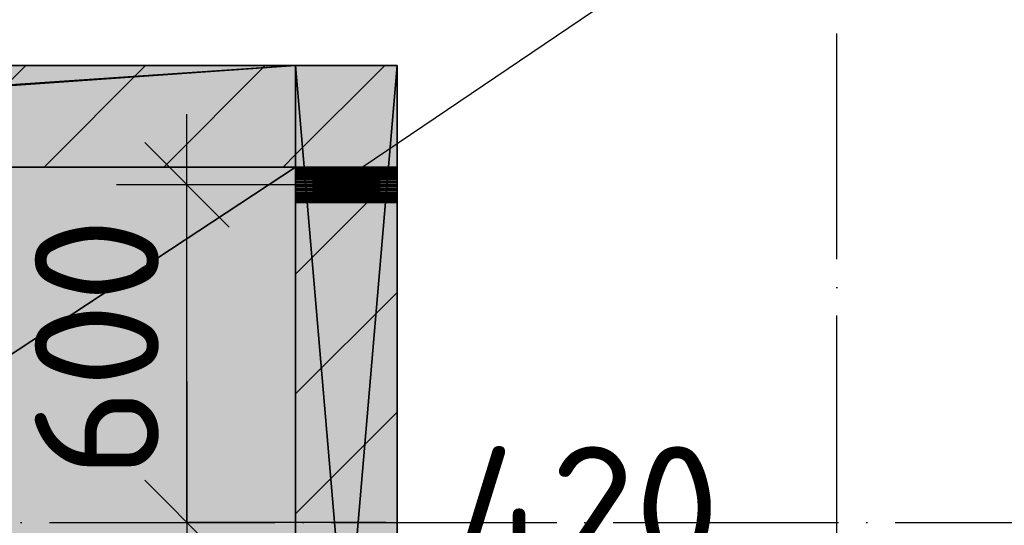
# Model space of a CAD drawing. Header units: millimetres. Extents: x 40580 to 559114, y -343730 to 81020.
# Tile 598 of 656: x 477872 to 479618, y -73155 to -72259. Entities that reach past the tile are written whole.
import ezdxf

# ---------------------------------------------------------------- set-up
doc = ezdxf.new("R2010")
doc.units = ezdxf.units.MM
doc.linetypes.add('______11', pattern=[500, 400, -50, 0, -50])
doc.linetypes.add('______5', pattern=[1100, 800, -100, 100, -100])
for name, color, linetype in [('_____________1', 7, 'Continuous'), ('_________________', 7, 'Continuous'), ('___________________', 253, '______5'), ('______________________', 7, 'Continuous'), ('_________________________0', 7, 'Continuous'), ('__________________________', 22, 'Continuous')]:
    doc.layers.add(name, color=color, linetype=linetype)
doc.styles.add('ISOCPEUR', font='isocpeur.ttf')

# ---------------------------------------------------------------- blocks, each defined once
blk = doc.blocks.new('ALL_ML_STRICH')
at = {"color": 0, "linetype": 'ByBlock', "lineweight": -2}
for p, q in [((0, -0.5), (0, 0.5)), ((-0.3, -0.3), (0.3, 0.3)), ((-1, 0), (0.5, 0))]:
    blk.add_line(p, q, dxfattribs=at)

msp = doc.modelspace()

# ---------------------------------------------------------------- hatches: boundary and pattern name
at = {"layer": '_____________1', "linetype": 'Continuous'}
msp.add_hatch(color=9, dxfattribs=at).paths.add_polyline_path([(475801.3, -72519.6), (478361.3, -72519.6), (478361.3, -72339.6), (475801.3, -72339.6)])
h = msp.add_hatch(color=9, dxfattribs=at)
h.paths.add_polyline_path([(478361.3, -72582.6), (478361.3, -74449.6), (478541.3, -74449.6), (478541.3, -72582.6)])
h.paths.add_polyline_path([(478361.3, -72519.6), (478541.3, -72519.6), (478541.3, -72339.6), (478361.3, -72339.6)])

# ---------------------------------------------------------------- linework, layer by layer
at = {"layer": '_____________1', "color": 253, "linetype": '______5'}
for p, q in [((477702.9, -72519.6), (477882.9, -72339.6)), ((478127.2, -72519.6), (478307.2, -72339.6)), ((478361.3, -72709.7), (478488.4, -72582.6)), ((478361.3, -73134), (478541.3, -72954))]:
    msp.add_line(p, q, dxfattribs=at)
at = {"layer": '_____________1', "color": 253, "linetype": '______11'}
for p, q in [((477915, -72519.6), (478095, -72339.6)), ((478339.3, -72519.6), (478361.3, -72497.6)), ((478361.3, -72921.8), (478541.3, -72741.8))]:
    msp.add_line(p, q, dxfattribs=at)
msp.add_lwpolyline([(478361.3, -72497.6), (478361.3, -72497.6), (478519.3, -72339.6)], dxfattribs=at)
at = {"layer": '_________________', "color": 254, "linetype": 'Continuous'}
for points in [[(475701.3, -74269.6), (475701.3, -72519.6), (478361.3, -74269.6)], [(478361.3, -74269.6), (475701.3, -72519.6), (478361.3, -72519.6)]]:
    msp.add_solid(points, dxfattribs=at)
at = {"layer": '___________________', "color": 253, "linetype": '______11'}
for p, q in [((479321.3, -85185.3), (479321.3, -60083)), ((479321.3, -85185.3), (479321.3, -60083)), ((462421.3, -73149.6), (480321.3, -73149.6)), ((462421.3, -73149.6), (480321.3, -73149.6))]:
    msp.add_line(p, q, dxfattribs=at)
at = {"layer": '______________________', "color": 253, "linetype": 'Continuous'}
for p, q in [((478431.3, -72551.1), (478168.5, -72551.1)), ((478521.3, -73149.6), (478168.5, -73149.6))]:
    msp.add_line(p, q, dxfattribs=at)
at = {"layer": '______________________', "color": 7, "linetype": 'Continuous'}
msp.add_line((478168.5, -73149.6), (478168.5, -72551.1), dxfattribs=at)
at = {"layer": '_________________________0', "color": 7, "linetype": 'Continuous'}
msp.add_line((478479.2, -72519.6), (478910.1, -72229.4), dxfattribs=at)
at = {"layer": '__________________________', "color": 180, "linetype": 'Continuous'}
for p, q in [((478361.3, -72582.6), (478361.3, -72519.6)), ((478361.3, -72519.6), (478541.3, -72519.6)), ((478541.3, -72582.6), (478361.3, -72519.6)), ((478361.3, -72582.6), (478541.3, -72519.6)), ((478541.3, -72519.6), (478541.3, -72582.6)), ((478541.3, -72582.6), (478361.3, -72582.6))]:
    msp.add_line(p, q, dxfattribs=at)
at = {"layer": '__________________________', "color": 171, "linetype": 'Continuous'}
for points in [[(478361.3, -72582.6), (478361.3, -72519.6), (478541.3, -72582.6)], [(478541.3, -72582.6), (478361.3, -72519.6), (478541.3, -72519.6)]]:
    msp.add_solid(points, dxfattribs=at)

# ---------------------------------------------------------------- block references
at = {"layer": '______________________', "color": 7, "linetype": 'Continuous', "xscale": 250, "yscale": 250, "zscale": 250}
for p, rotation in [((478168.5, -72551.1), 90), ((478168.5, -73149.6), 270)]:
    msp.add_blockref('ALL_ML_STRICH', p, dxfattribs=dict(at, rotation=rotation))

# ---------------------------------------------------------------- texts
at = {"layer": '______________________', "color": 7, "style": 'ISOCPEUR'}
msp.add_text('600', height=220, rotation=90, dxfattribs=at).set_placement((478118.5, -73070.3))
msp.add_text('420', height=220, dxfattribs=at).set_placement((478647.2, -73234.7))

# ---------------------------------------------------------------- meshes
at = {"layer": '_____________1', "color": 7, "linetype": 'Continuous'}
mesh = msp.add_polyface(dxfattribs=at)
corners = [(475801.3, -72339.6, -350), (478361.3, -72339.6, -350), (478361.3, -72339.6, -3800), (475701.3, -72339.6, -3800), (475701.3, -72339.6, -400), (475801.3, -72339.6, -400)]
mesh.append_faces([[corners[k] for k in face] for face in [(5, 1, 3)]], dxfattribs={"vtx0": -1, "vtx1": -1, "vtx2": -1, "color": 7})
mesh.append_faces([[corners[k] for k in face] for face in [(3, 4, 5), (1, 2, 3), (5, 0, 1)]], dxfattribs={"vtx2": -1, "color": 7})
mesh = msp.add_polyface(dxfattribs=at)
corners = [(475701.3, -72519.6, -3800), (475701.3, -72339.6, -3800), (478361.3, -72339.6, -3800), (478361.3, -72519.6, -3800)]
mesh.append_faces([[corners[k] for k in face] for face in [(1, 2, 0)]], dxfattribs={"vtx1": -1, "color": 7})
mesh.append_faces([[corners[k] for k in face] for face in [(2, 3, 0)]], dxfattribs={"vtx2": -1, "color": 7})
mesh = msp.add_polyface(dxfattribs=at)
corners = [(478361.3, -72339.6, -350), (475801.3, -72339.6, -350), (475801.3, -72519.6, -350), (478361.3, -72519.6, -350)]
mesh.append_faces([[corners[k] for k in face] for face in [(1, 2, 0)]], dxfattribs={"vtx1": -1, "color": 7})
mesh.append_faces([[corners[k] for k in face] for face in [(2, 3, 0)]], dxfattribs={"vtx2": -1, "color": 7})
mesh = msp.add_polyface(dxfattribs=at)
corners = [(478361.3, -72339.6, -3800), (478361.3, -74449.6, -3800), (478361.3, -74449.6, -350), (478361.3, -72339.6, -350), (478361.3, -72569.6, -1994), (478361.3, -72557.6, -1999.3), (478361.3, -72544.5, -1999.3), (478361.3, -72532.6, -1994), (478361.3, -72523.8, -1984.3), (478361.3, -72519.7, -1971.8), (478361.3, -72521.1, -1958.8), (478361.3, -72527.7, -1947.4), (478361.3, -72538.3, -1939.7), (478361.3, -72551.1, -1937), (478361.3, -72563.9, -1939.7), (478361.3, -72574.5, -1947.4), (478361.3, -72581, -1958.8), (478361.3, -72582.4, -1971.8), (478361.3, -72578.4, -1984.2)]
mesh.append_faces([[corners[k] for k in face] for face in [(4, 0, 2)]], dxfattribs={"vtx0": -1, "vtx1": -1, "vtx2": -1, "color": 7})
mesh.append_faces([[corners[k] for k in face] for face in [(0, 4, 5), (9, 3, 0), (16, 2, 3)]], dxfattribs={"vtx0": -1, "vtx2": -1, "color": 7})
mesh.append_faces([[corners[k] for k in face] for face in [(5, 6, 0), (6, 7, 0), (7, 8, 0), (8, 9, 0), (9, 10, 3), (10, 11, 3), (11, 12, 3), (12, 13, 3), (13, 14, 3), (14, 15, 3), (15, 16, 3), (16, 17, 2), (17, 18, 2), (18, 4, 2)]], dxfattribs={"vtx1": -1, "vtx2": -1, "color": 7})
mesh.append_faces([[corners[k] for k in face] for face in [(0, 1, 2)]], dxfattribs={"vtx2": -1, "color": 7})
mesh = msp.add_polyface(dxfattribs=at)
corners = [(478361.3, -72339.6, -3800), (478541.3, -72339.6, -3800), (478541.3, -74449.6, -3800), (478361.3, -74449.6, -3800)]
mesh.append_faces([[corners[k] for k in face] for face in [(1, 2, 0)]], dxfattribs={"vtx1": -1, "color": 7})
mesh.append_faces([[corners[k] for k in face] for face in [(2, 3, 0)]], dxfattribs={"vtx2": -1, "color": 7})
mesh = msp.add_polyface(dxfattribs=at)
corners = [(478541.3, -72339.6, -350), (478361.3, -72339.6, -350), (478361.3, -74449.6, -350), (478541.3, -74449.6, -350)]
mesh.append_faces([[corners[k] for k in face] for face in [(1, 2, 0)]], dxfattribs={"vtx1": -1, "color": 7})
mesh.append_faces([[corners[k] for k in face] for face in [(2, 3, 0)]], dxfattribs={"vtx2": -1, "color": 7})
mesh = msp.add_polyface(dxfattribs=at)
corners = [(478541.3, -72339.6, -3800), (478361.3, -72339.6, -3800), (478361.3, -72339.6, -350), (478541.3, -72339.6, -350)]
mesh.append_faces([[corners[k] for k in face] for face in [(1, 2, 0)]], dxfattribs={"vtx1": -1, "color": 7})
mesh.append_faces([[corners[k] for k in face] for face in [(2, 3, 0)]], dxfattribs={"vtx2": -1, "color": 7})
mesh = msp.add_polyface(dxfattribs=at)
corners = [(478361.3, -72519.6, -3800), (478361.3, -72339.6, -3800), (478361.3, -72339.6, -350), (478361.3, -72519.6, -350)]
mesh.append_faces([[corners[k] for k in face] for face in [(1, 2, 0)]], dxfattribs={"vtx1": -1, "color": 7})
mesh.append_faces([[corners[k] for k in face] for face in [(2, 3, 0)]], dxfattribs={"vtx2": -1, "color": 7})
mesh = msp.add_polyface(dxfattribs=at)
corners = [(478541.3, -74449.6, -3800), (478541.3, -72339.6, -3800), (478541.3, -72339.6, -350), (478541.3, -74449.6, -350), (478541.3, -72566.8, -1941.2), (478541.3, -72554.4, -1937.2), (478541.3, -72541.3, -1938.5), (478541.3, -72530, -1945.1), (478541.3, -72522.3, -1955.7), (478541.3, -72519.6, -1968.5), (478541.3, -72522.3, -1981.3), (478541.3, -72530, -1991.9), (478541.3, -72541.3, -1998.5), (478541.3, -72554.4, -1999.8), (478541.3, -72566.8, -1995.8), (478541.3, -72576.6, -1987), (478541.3, -72581.9, -1975), (478541.3, -72581.9, -1962), (478541.3, -72576.6, -1950)]
mesh.append_faces([[corners[k] for k in face] for face in [(15, 3, 1)]], dxfattribs={"vtx0": -1, "vtx1": -1, "vtx2": -1, "color": 7})
mesh.append_faces([[corners[k] for k in face] for face in [(2, 4, 5), (4, 2, 3)]], dxfattribs={"vtx0": -1, "vtx2": -1, "color": 7})
mesh.append_faces([[corners[k] for k in face] for face in [(5, 6, 2), (6, 7, 2), (7, 8, 2), (8, 9, 2), (1, 2, 9), (9, 10, 1), (10, 11, 1), (11, 12, 1), (12, 13, 1), (13, 14, 1), (14, 15, 1), (15, 16, 3), (16, 17, 3), (17, 18, 3), (18, 4, 3)]], dxfattribs={"vtx1": -1, "vtx2": -1, "color": 7})
mesh.append_faces([[corners[k] for k in face] for face in [(3, 0, 1)]], dxfattribs={"vtx2": -1, "color": 7})
mesh = msp.add_polyface(dxfattribs=at)
corners = [(475801.3, -72519.6, -400), (475701.3, -72519.6, -400), (475701.3, -72519.6, -3800), (478361.3, -72519.6, -3800), (478361.3, -72519.6, -350), (475801.3, -72519.6, -350)]
mesh.append_faces([[corners[k] for k in face] for face in [(3, 4, 0), (2, 3, 0)]], dxfattribs={"vtx1": -1, "vtx2": -1, "color": 7})
mesh.append_faces([[corners[k] for k in face] for face in [(4, 5, 0), (0, 1, 2)]], dxfattribs={"vtx2": -1, "color": 7})
mesh = msp.add_polyface(dxfattribs=at)
corners = [(478541.3, -72519.7, -1971.8), (478541.3, -72519.6, -1968.5), (478361.3, -72519.6, -1968.5), (478361.3, -72519.7, -1971.8)]
mesh.append_faces([[corners[k] for k in face] for face in [(1, 2, 0)]], dxfattribs={"vtx1": -1, "color": 7})
mesh.append_faces([[corners[k] for k in face] for face in [(2, 3, 0)]], dxfattribs={"vtx2": -1, "color": 7})
mesh = msp.add_polyface(dxfattribs=at)
corners = [(478541.3, -72519.6, -1968.5), (478541.3, -72519.7, -1965.2), (478361.3, -72519.7, -1965.2), (478361.3, -72519.6, -1968.5)]
mesh.append_faces([[corners[k] for k in face] for face in [(1, 2, 0)]], dxfattribs={"vtx1": -1, "color": 7})
mesh.append_faces([[corners[k] for k in face] for face in [(2, 3, 0)]], dxfattribs={"vtx2": -1, "color": 7})
mesh = msp.add_polyface(dxfattribs=at)
corners = [(478541.3, -72520.3, -1975), (478541.3, -72519.7, -1971.8), (478361.3, -72519.7, -1971.8), (478361.3, -72520.3, -1975)]
mesh.append_faces([[corners[k] for k in face] for face in [(1, 2, 0)]], dxfattribs={"vtx1": -1, "color": 7})
mesh.append_faces([[corners[k] for k in face] for face in [(2, 3, 0)]], dxfattribs={"vtx2": -1, "color": 7})
mesh = msp.add_polyface(dxfattribs=at)
corners = [(478541.3, -72519.7, -1965.2), (478541.3, -72520.3, -1962), (478361.3, -72520.3, -1962), (478361.3, -72519.7, -1965.2)]
mesh.append_faces([[corners[k] for k in face] for face in [(1, 2, 0)]], dxfattribs={"vtx1": -1, "color": 7})
mesh.append_faces([[corners[k] for k in face] for face in [(2, 3, 0)]], dxfattribs={"vtx2": -1, "color": 7})
mesh = msp.add_polyface(dxfattribs=at)
corners = [(478541.3, -72521.1, -1978.2), (478541.3, -72520.3, -1975), (478361.3, -72520.3, -1975), (478361.3, -72521.1, -1978.2)]
mesh.append_faces([[corners[k] for k in face] for face in [(1, 2, 0)]], dxfattribs={"vtx1": -1, "color": 7})
mesh.append_faces([[corners[k] for k in face] for face in [(2, 3, 0)]], dxfattribs={"vtx2": -1, "color": 7})
mesh = msp.add_polyface(dxfattribs=at)
corners = [(478541.3, -72520.3, -1962), (478541.3, -72521.1, -1958.8), (478361.3, -72521.1, -1958.8), (478361.3, -72520.3, -1962)]
mesh.append_faces([[corners[k] for k in face] for face in [(1, 2, 0)]], dxfattribs={"vtx1": -1, "color": 7})
mesh.append_faces([[corners[k] for k in face] for face in [(2, 3, 0)]], dxfattribs={"vtx2": -1, "color": 7})
mesh = msp.add_polyface(dxfattribs=at)
corners = [(478541.3, -72522.3, -1981.3), (478541.3, -72521.1, -1978.2), (478361.3, -72521.1, -1978.2), (478361.3, -72522.3, -1981.3)]
mesh.append_faces([[corners[k] for k in face] for face in [(1, 2, 0)]], dxfattribs={"vtx1": -1, "color": 7})
mesh.append_faces([[corners[k] for k in face] for face in [(2, 3, 0)]], dxfattribs={"vtx2": -1, "color": 7})
mesh = msp.add_polyface(dxfattribs=at)
corners = [(478541.3, -72521.1, -1958.8), (478541.3, -72522.3, -1955.7), (478361.3, -72522.3, -1955.7), (478361.3, -72521.1, -1958.8)]
mesh.append_faces([[corners[k] for k in face] for face in [(1, 2, 0)]], dxfattribs={"vtx1": -1, "color": 7})
mesh.append_faces([[corners[k] for k in face] for face in [(2, 3, 0)]], dxfattribs={"vtx2": -1, "color": 7})
mesh = msp.add_polyface(dxfattribs=at)
corners = [(478541.3, -72523.8, -1984.3), (478541.3, -72522.3, -1981.3), (478361.3, -72522.3, -1981.3), (478361.3, -72523.8, -1984.3)]
mesh.append_faces([[corners[k] for k in face] for face in [(1, 2, 0)]], dxfattribs={"vtx1": -1, "color": 7})
mesh.append_faces([[corners[k] for k in face] for face in [(2, 3, 0)]], dxfattribs={"vtx2": -1, "color": 7})
mesh = msp.add_polyface(dxfattribs=at)
corners = [(478541.3, -72522.3, -1955.7), (478541.3, -72523.8, -1952.7), (478361.3, -72523.8, -1952.7), (478361.3, -72522.3, -1955.7)]
mesh.append_faces([[corners[k] for k in face] for face in [(1, 2, 0)]], dxfattribs={"vtx1": -1, "color": 7})
mesh.append_faces([[corners[k] for k in face] for face in [(2, 3, 0)]], dxfattribs={"vtx2": -1, "color": 7})
mesh = msp.add_polyface(dxfattribs=at)
corners = [(478541.3, -72525.6, -1987), (478541.3, -72523.8, -1984.3), (478361.3, -72523.8, -1984.3), (478361.3, -72525.6, -1987)]
mesh.append_faces([[corners[k] for k in face] for face in [(1, 2, 0)]], dxfattribs={"vtx1": -1, "color": 7})
mesh.append_faces([[corners[k] for k in face] for face in [(2, 3, 0)]], dxfattribs={"vtx2": -1, "color": 7})
mesh = msp.add_polyface(dxfattribs=at)
corners = [(478541.3, -72523.8, -1952.7), (478541.3, -72525.6, -1950), (478361.3, -72525.6, -1950), (478361.3, -72523.8, -1952.7)]
mesh.append_faces([[corners[k] for k in face] for face in [(1, 2, 0)]], dxfattribs={"vtx1": -1, "color": 7})
mesh.append_faces([[corners[k] for k in face] for face in [(2, 3, 0)]], dxfattribs={"vtx2": -1, "color": 7})
mesh = msp.add_polyface(dxfattribs=at)
corners = [(478541.3, -72527.7, -1989.6), (478541.3, -72525.6, -1987), (478361.3, -72525.6, -1987), (478361.3, -72527.7, -1989.6)]
mesh.append_faces([[corners[k] for k in face] for face in [(1, 2, 0)]], dxfattribs={"vtx1": -1, "color": 7})
mesh.append_faces([[corners[k] for k in face] for face in [(2, 3, 0)]], dxfattribs={"vtx2": -1, "color": 7})
mesh = msp.add_polyface(dxfattribs=at)
corners = [(478541.3, -72525.6, -1950), (478541.3, -72527.7, -1947.4), (478361.3, -72527.7, -1947.4), (478361.3, -72525.6, -1950)]
mesh.append_faces([[corners[k] for k in face] for face in [(1, 2, 0)]], dxfattribs={"vtx1": -1, "color": 7})
mesh.append_faces([[corners[k] for k in face] for face in [(2, 3, 0)]], dxfattribs={"vtx2": -1, "color": 7})
mesh = msp.add_polyface(dxfattribs=at)
corners = [(478541.3, -72530, -1991.9), (478541.3, -72527.7, -1989.6), (478361.3, -72527.7, -1989.6), (478361.3, -72530, -1991.9)]
mesh.append_faces([[corners[k] for k in face] for face in [(1, 2, 0)]], dxfattribs={"vtx1": -1, "color": 7})
mesh.append_faces([[corners[k] for k in face] for face in [(2, 3, 0)]], dxfattribs={"vtx2": -1, "color": 7})
mesh = msp.add_polyface(dxfattribs=at)
corners = [(478541.3, -72527.7, -1947.4), (478541.3, -72530, -1945.1), (478361.3, -72530, -1945.1), (478361.3, -72527.7, -1947.4)]
mesh.append_faces([[corners[k] for k in face] for face in [(1, 2, 0)]], dxfattribs={"vtx1": -1, "color": 7})
mesh.append_faces([[corners[k] for k in face] for face in [(2, 3, 0)]], dxfattribs={"vtx2": -1, "color": 7})
mesh = msp.add_polyface(dxfattribs=at)
corners = [(478541.3, -72532.6, -1994), (478541.3, -72530, -1991.9), (478361.3, -72530, -1991.9), (478361.3, -72532.6, -1994)]
mesh.append_faces([[corners[k] for k in face] for face in [(1, 2, 0)]], dxfattribs={"vtx1": -1, "color": 7})
mesh.append_faces([[corners[k] for k in face] for face in [(2, 3, 0)]], dxfattribs={"vtx2": -1, "color": 7})
mesh = msp.add_polyface(dxfattribs=at)
corners = [(478541.3, -72530, -1945.1), (478541.3, -72532.6, -1943), (478361.3, -72532.6, -1943), (478361.3, -72530, -1945.1)]
mesh.append_faces([[corners[k] for k in face] for face in [(1, 2, 0)]], dxfattribs={"vtx1": -1, "color": 7})
mesh.append_faces([[corners[k] for k in face] for face in [(2, 3, 0)]], dxfattribs={"vtx2": -1, "color": 7})
mesh = msp.add_polyface(dxfattribs=at)
corners = [(478541.3, -72535.3, -1995.8), (478541.3, -72532.6, -1994), (478361.3, -72532.6, -1994), (478361.3, -72535.3, -1995.8)]
mesh.append_faces([[corners[k] for k in face] for face in [(1, 2, 0)]], dxfattribs={"vtx1": -1, "color": 7})
mesh.append_faces([[corners[k] for k in face] for face in [(2, 3, 0)]], dxfattribs={"vtx2": -1, "color": 7})
mesh = msp.add_polyface(dxfattribs=at)
corners = [(478541.3, -72532.6, -1943), (478541.3, -72535.3, -1941.2), (478361.3, -72535.3, -1941.2), (478361.3, -72532.6, -1943)]
mesh.append_faces([[corners[k] for k in face] for face in [(1, 2, 0)]], dxfattribs={"vtx1": -1, "color": 7})
mesh.append_faces([[corners[k] for k in face] for face in [(2, 3, 0)]], dxfattribs={"vtx2": -1, "color": 7})
mesh = msp.add_polyface(dxfattribs=at)
corners = [(478541.3, -72538.3, -1997.3), (478541.3, -72535.3, -1995.8), (478361.3, -72535.3, -1995.8), (478361.3, -72538.3, -1997.3)]
mesh.append_faces([[corners[k] for k in face] for face in [(1, 2, 0)]], dxfattribs={"vtx1": -1, "color": 7})
mesh.append_faces([[corners[k] for k in face] for face in [(2, 3, 0)]], dxfattribs={"vtx2": -1, "color": 7})
mesh = msp.add_polyface(dxfattribs=at)
corners = [(478541.3, -72535.3, -1941.2), (478541.3, -72538.3, -1939.7), (478361.3, -72538.3, -1939.7), (478361.3, -72535.3, -1941.2)]
mesh.append_faces([[corners[k] for k in face] for face in [(1, 2, 0)]], dxfattribs={"vtx1": -1, "color": 7})
mesh.append_faces([[corners[k] for k in face] for face in [(2, 3, 0)]], dxfattribs={"vtx2": -1, "color": 7})
mesh = msp.add_polyface(dxfattribs=at)
corners = [(478541.3, -72541.3, -1998.5), (478541.3, -72538.3, -1997.3), (478361.3, -72538.3, -1997.3), (478361.3, -72541.3, -1998.5)]
mesh.append_faces([[corners[k] for k in face] for face in [(1, 2, 0)]], dxfattribs={"vtx1": -1, "color": 7})
mesh.append_faces([[corners[k] for k in face] for face in [(2, 3, 0)]], dxfattribs={"vtx2": -1, "color": 7})
mesh = msp.add_polyface(dxfattribs=at)
corners = [(478541.3, -72538.3, -1939.7), (478541.3, -72541.3, -1938.5), (478361.3, -72541.3, -1938.5), (478361.3, -72538.3, -1939.7)]
mesh.append_faces([[corners[k] for k in face] for face in [(1, 2, 0)]], dxfattribs={"vtx1": -1, "color": 7})
mesh.append_faces([[corners[k] for k in face] for face in [(2, 3, 0)]], dxfattribs={"vtx2": -1, "color": 7})
mesh = msp.add_polyface(dxfattribs=at)
corners = [(478541.3, -72544.5, -1999.3), (478541.3, -72541.3, -1998.5), (478361.3, -72541.3, -1998.5), (478361.3, -72544.5, -1999.3)]
mesh.append_faces([[corners[k] for k in face] for face in [(1, 2, 0)]], dxfattribs={"vtx1": -1, "color": 7})
mesh.append_faces([[corners[k] for k in face] for face in [(2, 3, 0)]], dxfattribs={"vtx2": -1, "color": 7})
mesh = msp.add_polyface(dxfattribs=at)
corners = [(478541.3, -72541.3, -1938.5), (478541.3, -72544.5, -1937.7), (478361.3, -72544.5, -1937.7), (478361.3, -72541.3, -1938.5)]
mesh.append_faces([[corners[k] for k in face] for face in [(1, 2, 0)]], dxfattribs={"vtx1": -1, "color": 7})
mesh.append_faces([[corners[k] for k in face] for face in [(2, 3, 0)]], dxfattribs={"vtx2": -1, "color": 7})
mesh = msp.add_polyface(dxfattribs=at)
corners = [(478541.3, -72547.8, -1999.8), (478541.3, -72544.5, -1999.3), (478361.3, -72544.5, -1999.3), (478361.3, -72547.8, -1999.8)]
mesh.append_faces([[corners[k] for k in face] for face in [(1, 2, 0)]], dxfattribs={"vtx1": -1, "color": 7})
mesh.append_faces([[corners[k] for k in face] for face in [(2, 3, 0)]], dxfattribs={"vtx2": -1, "color": 7})
mesh = msp.add_polyface(dxfattribs=at)
corners = [(478541.3, -72544.5, -1937.7), (478541.3, -72547.8, -1937.2), (478361.3, -72547.8, -1937.2), (478361.3, -72544.5, -1937.7)]
mesh.append_faces([[corners[k] for k in face] for face in [(1, 2, 0)]], dxfattribs={"vtx1": -1, "color": 7})
mesh.append_faces([[corners[k] for k in face] for face in [(2, 3, 0)]], dxfattribs={"vtx2": -1, "color": 7})
mesh = msp.add_polyface(dxfattribs=at)
corners = [(478541.3, -72551.1, -2000), (478541.3, -72547.8, -1999.8), (478361.3, -72547.8, -1999.8), (478361.3, -72551.1, -2000)]
mesh.append_faces([[corners[k] for k in face] for face in [(1, 2, 0)]], dxfattribs={"vtx1": -1, "color": 7})
mesh.append_faces([[corners[k] for k in face] for face in [(2, 3, 0)]], dxfattribs={"vtx2": -1, "color": 7})
mesh = msp.add_polyface(dxfattribs=at)
corners = [(478541.3, -72547.8, -1937.2), (478541.3, -72551.1, -1937), (478361.3, -72551.1, -1937), (478361.3, -72547.8, -1937.2)]
mesh.append_faces([[corners[k] for k in face] for face in [(1, 2, 0)]], dxfattribs={"vtx1": -1, "color": 7})
mesh.append_faces([[corners[k] for k in face] for face in [(2, 3, 0)]], dxfattribs={"vtx2": -1, "color": 7})
mesh = msp.add_polyface(dxfattribs=at)
corners = [(478541.3, -72554.4, -1999.8), (478541.3, -72551.1, -2000), (478361.3, -72551.1, -2000), (478361.3, -72554.4, -1999.8)]
mesh.append_faces([[corners[k] for k in face] for face in [(1, 2, 0)]], dxfattribs={"vtx1": -1, "color": 7})
mesh.append_faces([[corners[k] for k in face] for face in [(2, 3, 0)]], dxfattribs={"vtx2": -1, "color": 7})
mesh = msp.add_polyface(dxfattribs=at)
corners = [(478541.3, -72551.1, -1937), (478541.3, -72554.4, -1937.2), (478361.3, -72554.4, -1937.2), (478361.3, -72551.1, -1937)]
mesh.append_faces([[corners[k] for k in face] for face in [(1, 2, 0)]], dxfattribs={"vtx1": -1, "color": 7})
mesh.append_faces([[corners[k] for k in face] for face in [(2, 3, 0)]], dxfattribs={"vtx2": -1, "color": 7})
mesh = msp.add_polyface(dxfattribs=at)
corners = [(478541.3, -72557.6, -1999.3), (478541.3, -72554.4, -1999.8), (478361.3, -72554.4, -1999.8), (478361.3, -72557.6, -1999.3)]
mesh.append_faces([[corners[k] for k in face] for face in [(1, 2, 0)]], dxfattribs={"vtx1": -1, "color": 7})
mesh.append_faces([[corners[k] for k in face] for face in [(2, 3, 0)]], dxfattribs={"vtx2": -1, "color": 7})
mesh = msp.add_polyface(dxfattribs=at)
corners = [(478541.3, -72554.4, -1937.2), (478541.3, -72557.6, -1937.7), (478361.3, -72557.6, -1937.7), (478361.3, -72554.4, -1937.2)]
mesh.append_faces([[corners[k] for k in face] for face in [(1, 2, 0)]], dxfattribs={"vtx1": -1, "color": 7})
mesh.append_faces([[corners[k] for k in face] for face in [(2, 3, 0)]], dxfattribs={"vtx2": -1, "color": 7})
mesh = msp.add_polyface(dxfattribs=at)
corners = [(478541.3, -72560.8, -1998.5), (478541.3, -72557.6, -1999.3), (478361.3, -72557.6, -1999.3), (478361.3, -72560.8, -1998.5)]
mesh.append_faces([[corners[k] for k in face] for face in [(1, 2, 0)]], dxfattribs={"vtx1": -1, "color": 7})
mesh.append_faces([[corners[k] for k in face] for face in [(2, 3, 0)]], dxfattribs={"vtx2": -1, "color": 7})
mesh = msp.add_polyface(dxfattribs=at)
corners = [(478541.3, -72557.6, -1937.7), (478541.3, -72560.8, -1938.5), (478361.3, -72560.8, -1938.5), (478361.3, -72557.6, -1937.7)]
mesh.append_faces([[corners[k] for k in face] for face in [(1, 2, 0)]], dxfattribs={"vtx1": -1, "color": 7})
mesh.append_faces([[corners[k] for k in face] for face in [(2, 3, 0)]], dxfattribs={"vtx2": -1, "color": 7})
mesh = msp.add_polyface(dxfattribs=at)
corners = [(478541.3, -72563.9, -1997.3), (478541.3, -72560.8, -1998.5), (478361.3, -72560.8, -1998.5), (478361.3, -72563.9, -1997.3)]
mesh.append_faces([[corners[k] for k in face] for face in [(1, 2, 0)]], dxfattribs={"vtx1": -1, "color": 7})
mesh.append_faces([[corners[k] for k in face] for face in [(2, 3, 0)]], dxfattribs={"vtx2": -1, "color": 7})
mesh = msp.add_polyface(dxfattribs=at)
corners = [(478541.3, -72560.8, -1938.5), (478541.3, -72563.9, -1939.7), (478361.3, -72563.9, -1939.7), (478361.3, -72560.8, -1938.5)]
mesh.append_faces([[corners[k] for k in face] for face in [(1, 2, 0)]], dxfattribs={"vtx1": -1, "color": 7})
mesh.append_faces([[corners[k] for k in face] for face in [(2, 3, 0)]], dxfattribs={"vtx2": -1, "color": 7})
mesh = msp.add_polyface(dxfattribs=at)
corners = [(478541.3, -72566.8, -1995.8), (478541.3, -72563.9, -1997.3), (478361.3, -72563.9, -1997.3), (478361.3, -72566.8, -1995.8)]
mesh.append_faces([[corners[k] for k in face] for face in [(1, 2, 0)]], dxfattribs={"vtx1": -1, "color": 7})
mesh.append_faces([[corners[k] for k in face] for face in [(2, 3, 0)]], dxfattribs={"vtx2": -1, "color": 7})
mesh = msp.add_polyface(dxfattribs=at)
corners = [(478541.3, -72563.9, -1939.7), (478541.3, -72566.8, -1941.2), (478361.3, -72566.8, -1941.2), (478361.3, -72563.9, -1939.7)]
mesh.append_faces([[corners[k] for k in face] for face in [(1, 2, 0)]], dxfattribs={"vtx1": -1, "color": 7})
mesh.append_faces([[corners[k] for k in face] for face in [(2, 3, 0)]], dxfattribs={"vtx2": -1, "color": 7})
mesh = msp.add_polyface(dxfattribs=at)
corners = [(478541.3, -72569.6, -1994), (478541.3, -72566.8, -1995.8), (478361.3, -72566.8, -1995.8), (478361.3, -72569.6, -1994)]
mesh.append_faces([[corners[k] for k in face] for face in [(1, 2, 0)]], dxfattribs={"vtx1": -1, "color": 7})
mesh.append_faces([[corners[k] for k in face] for face in [(2, 3, 0)]], dxfattribs={"vtx2": -1, "color": 7})
mesh = msp.add_polyface(dxfattribs=at)
corners = [(478541.3, -72566.8, -1941.2), (478541.3, -72569.6, -1943), (478361.3, -72569.6, -1943), (478361.3, -72566.8, -1941.2)]
mesh.append_faces([[corners[k] for k in face] for face in [(1, 2, 0)]], dxfattribs={"vtx1": -1, "color": 7})
mesh.append_faces([[corners[k] for k in face] for face in [(2, 3, 0)]], dxfattribs={"vtx2": -1, "color": 7})
mesh = msp.add_polyface(dxfattribs=at)
corners = [(478541.3, -72572.2, -1991.9), (478541.3, -72569.6, -1994), (478361.3, -72569.6, -1994), (478361.3, -72572.2, -1991.9)]
mesh.append_faces([[corners[k] for k in face] for face in [(1, 2, 0)]], dxfattribs={"vtx1": -1, "color": 7})
mesh.append_faces([[corners[k] for k in face] for face in [(2, 3, 0)]], dxfattribs={"vtx2": -1, "color": 7})
mesh = msp.add_polyface(dxfattribs=at)
corners = [(478541.3, -72569.6, -1943), (478541.3, -72572.2, -1945.1), (478361.3, -72572.2, -1945.1), (478361.3, -72569.6, -1943)]
mesh.append_faces([[corners[k] for k in face] for face in [(1, 2, 0)]], dxfattribs={"vtx1": -1, "color": 7})
mesh.append_faces([[corners[k] for k in face] for face in [(2, 3, 0)]], dxfattribs={"vtx2": -1, "color": 7})
mesh = msp.add_polyface(dxfattribs=at)
corners = [(478541.3, -72574.5, -1989.6), (478541.3, -72572.2, -1991.9), (478361.3, -72572.2, -1991.9), (478361.3, -72574.5, -1989.6)]
mesh.append_faces([[corners[k] for k in face] for face in [(1, 2, 0)]], dxfattribs={"vtx1": -1, "color": 7})
mesh.append_faces([[corners[k] for k in face] for face in [(2, 3, 0)]], dxfattribs={"vtx2": -1, "color": 7})
mesh = msp.add_polyface(dxfattribs=at)
corners = [(478541.3, -72572.2, -1945.1), (478541.3, -72574.5, -1947.4), (478361.3, -72574.5, -1947.4), (478361.3, -72572.2, -1945.1)]
mesh.append_faces([[corners[k] for k in face] for face in [(1, 2, 0)]], dxfattribs={"vtx1": -1, "color": 7})
mesh.append_faces([[corners[k] for k in face] for face in [(2, 3, 0)]], dxfattribs={"vtx2": -1, "color": 7})
mesh = msp.add_polyface(dxfattribs=at)
corners = [(478541.3, -72576.6, -1987), (478541.3, -72574.5, -1989.6), (478361.3, -72574.5, -1989.6), (478361.3, -72576.6, -1987)]
mesh.append_faces([[corners[k] for k in face] for face in [(1, 2, 0)]], dxfattribs={"vtx1": -1, "color": 7})
mesh.append_faces([[corners[k] for k in face] for face in [(2, 3, 0)]], dxfattribs={"vtx2": -1, "color": 7})
mesh = msp.add_polyface(dxfattribs=at)
corners = [(478541.3, -72574.5, -1947.4), (478541.3, -72576.6, -1950), (478361.3, -72576.6, -1950), (478361.3, -72574.5, -1947.4)]
mesh.append_faces([[corners[k] for k in face] for face in [(1, 2, 0)]], dxfattribs={"vtx1": -1, "color": 7})
mesh.append_faces([[corners[k] for k in face] for face in [(2, 3, 0)]], dxfattribs={"vtx2": -1, "color": 7})
mesh = msp.add_polyface(dxfattribs=at)
corners = [(478541.3, -72578.4, -1984.2), (478541.3, -72576.6, -1987), (478361.3, -72576.6, -1987), (478361.3, -72578.4, -1984.2)]
mesh.append_faces([[corners[k] for k in face] for face in [(1, 2, 0)]], dxfattribs={"vtx1": -1, "color": 7})
mesh.append_faces([[corners[k] for k in face] for face in [(2, 3, 0)]], dxfattribs={"vtx2": -1, "color": 7})
mesh = msp.add_polyface(dxfattribs=at)
corners = [(478541.3, -72576.6, -1950), (478541.3, -72578.4, -1952.8), (478361.3, -72578.4, -1952.8), (478361.3, -72576.6, -1950)]
mesh.append_faces([[corners[k] for k in face] for face in [(1, 2, 0)]], dxfattribs={"vtx1": -1, "color": 7})
mesh.append_faces([[corners[k] for k in face] for face in [(2, 3, 0)]], dxfattribs={"vtx2": -1, "color": 7})
mesh = msp.add_polyface(dxfattribs=at)
corners = [(478541.3, -72579.8, -1981.3), (478541.3, -72578.4, -1984.2), (478361.3, -72578.4, -1984.2), (478361.3, -72579.8, -1981.3)]
mesh.append_faces([[corners[k] for k in face] for face in [(1, 2, 0)]], dxfattribs={"vtx1": -1, "color": 7})
mesh.append_faces([[corners[k] for k in face] for face in [(2, 3, 0)]], dxfattribs={"vtx2": -1, "color": 7})
mesh = msp.add_polyface(dxfattribs=at)
corners = [(478541.3, -72578.4, -1952.8), (478541.3, -72579.8, -1955.7), (478361.3, -72579.8, -1955.7), (478361.3, -72578.4, -1952.8)]
mesh.append_faces([[corners[k] for k in face] for face in [(1, 2, 0)]], dxfattribs={"vtx1": -1, "color": 7})
mesh.append_faces([[corners[k] for k in face] for face in [(2, 3, 0)]], dxfattribs={"vtx2": -1, "color": 7})
mesh = msp.add_polyface(dxfattribs=at)
corners = [(478541.3, -72581, -1978.2), (478541.3, -72579.8, -1981.3), (478361.3, -72579.8, -1981.3), (478361.3, -72581, -1978.2)]
mesh.append_faces([[corners[k] for k in face] for face in [(1, 2, 0)]], dxfattribs={"vtx1": -1, "color": 7})
mesh.append_faces([[corners[k] for k in face] for face in [(2, 3, 0)]], dxfattribs={"vtx2": -1, "color": 7})
mesh = msp.add_polyface(dxfattribs=at)
corners = [(478541.3, -72579.8, -1955.7), (478541.3, -72581, -1958.8), (478361.3, -72581, -1958.8), (478361.3, -72579.8, -1955.7)]
mesh.append_faces([[corners[k] for k in face] for face in [(1, 2, 0)]], dxfattribs={"vtx1": -1, "color": 7})
mesh.append_faces([[corners[k] for k in face] for face in [(2, 3, 0)]], dxfattribs={"vtx2": -1, "color": 7})
mesh = msp.add_polyface(dxfattribs=at)
corners = [(478541.3, -72581.9, -1975), (478541.3, -72581, -1978.2), (478361.3, -72581, -1978.2), (478361.3, -72581.9, -1975)]
mesh.append_faces([[corners[k] for k in face] for face in [(1, 2, 0)]], dxfattribs={"vtx1": -1, "color": 7})
mesh.append_faces([[corners[k] for k in face] for face in [(2, 3, 0)]], dxfattribs={"vtx2": -1, "color": 7})
mesh = msp.add_polyface(dxfattribs=at)
corners = [(478541.3, -72581, -1958.8), (478541.3, -72581.9, -1962), (478361.3, -72581.9, -1962), (478361.3, -72581, -1958.8)]
mesh.append_faces([[corners[k] for k in face] for face in [(1, 2, 0)]], dxfattribs={"vtx1": -1, "color": 7})
mesh.append_faces([[corners[k] for k in face] for face in [(2, 3, 0)]], dxfattribs={"vtx2": -1, "color": 7})
mesh = msp.add_polyface(dxfattribs=at)
corners = [(478541.3, -72582.4, -1971.8), (478541.3, -72581.9, -1975), (478361.3, -72581.9, -1975), (478361.3, -72582.4, -1971.8)]
mesh.append_faces([[corners[k] for k in face] for face in [(1, 2, 0)]], dxfattribs={"vtx1": -1, "color": 7})
mesh.append_faces([[corners[k] for k in face] for face in [(2, 3, 0)]], dxfattribs={"vtx2": -1, "color": 7})
mesh = msp.add_polyface(dxfattribs=at)
corners = [(478541.3, -72581.9, -1962), (478541.3, -72582.4, -1965.2), (478361.3, -72582.4, -1965.2), (478361.3, -72581.9, -1962)]
mesh.append_faces([[corners[k] for k in face] for face in [(1, 2, 0)]], dxfattribs={"vtx1": -1, "color": 7})
mesh.append_faces([[corners[k] for k in face] for face in [(2, 3, 0)]], dxfattribs={"vtx2": -1, "color": 7})
mesh = msp.add_polyface(dxfattribs=at)
corners = [(478541.3, -72582.6, -1968.5), (478541.3, -72582.4, -1971.8), (478361.3, -72582.4, -1971.8), (478361.3, -72582.6, -1968.5)]
mesh.append_faces([[corners[k] for k in face] for face in [(1, 2, 0)]], dxfattribs={"vtx1": -1, "color": 7})
mesh.append_faces([[corners[k] for k in face] for face in [(2, 3, 0)]], dxfattribs={"vtx2": -1, "color": 7})
mesh = msp.add_polyface(dxfattribs=at)
corners = [(478541.3, -72582.4, -1965.2), (478541.3, -72582.6, -1968.5), (478361.3, -72582.6, -1968.5), (478361.3, -72582.4, -1965.2)]
mesh.append_faces([[corners[k] for k in face] for face in [(1, 2, 0)]], dxfattribs={"vtx1": -1, "color": 7})
mesh.append_faces([[corners[k] for k in face] for face in [(2, 3, 0)]], dxfattribs={"vtx2": -1, "color": 7})
at = {"layer": '_________________', "color": 7, "linetype": 'Continuous'}
mesh = msp.add_polyface(dxfattribs=at)
corners = [(478361.3, -72519.6, -2200), (475701.3, -72519.6, -2200), (475701.3, -72519.6, -2000), (478361.3, -72519.6, -2000)]
mesh.append_faces([[corners[k] for k in face] for face in [(1, 2, 0)]], dxfattribs={"vtx1": -1, "color": 7})
mesh.append_faces([[corners[k] for k in face] for face in [(2, 3, 0)]], dxfattribs={"vtx2": -1, "color": 7})
mesh = msp.add_polyface(dxfattribs=at)
corners = [(478361.3, -72519.6, -2000), (475701.3, -72519.6, -2000), (475701.3, -74269.6, -2000), (478361.3, -74269.6, -2000)]
mesh.append_faces([[corners[k] for k in face] for face in [(1, 2, 0)]], dxfattribs={"vtx1": -1, "color": 7})
mesh.append_faces([[corners[k] for k in face] for face in [(2, 3, 0)]], dxfattribs={"vtx2": -1, "color": 7})
mesh = msp.add_polyface(dxfattribs=at)
corners = [(475701.3, -72519.6, -2200), (478361.3, -72519.6, -2200), (478361.3, -74269.6, -2200), (475701.3, -74269.6, -2200)]
mesh.append_faces([[corners[k] for k in face] for face in [(1, 2, 0)]], dxfattribs={"vtx1": -1, "color": 7})
mesh.append_faces([[corners[k] for k in face] for face in [(2, 3, 0)]], dxfattribs={"vtx2": -1, "color": 7})
mesh = msp.add_polyface(dxfattribs=at)
corners = [(478361.3, -74269.6, -2200), (478361.3, -72519.6, -2200), (478361.3, -72519.6, -2000), (478361.3, -74269.6, -2000)]
mesh.append_faces([[corners[k] for k in face] for face in [(1, 2, 0)]], dxfattribs={"vtx1": -1, "color": 7})
mesh.append_faces([[corners[k] for k in face] for face in [(2, 3, 0)]], dxfattribs={"vtx2": -1, "color": 7})

doc.saveas('drawing.dxf')
